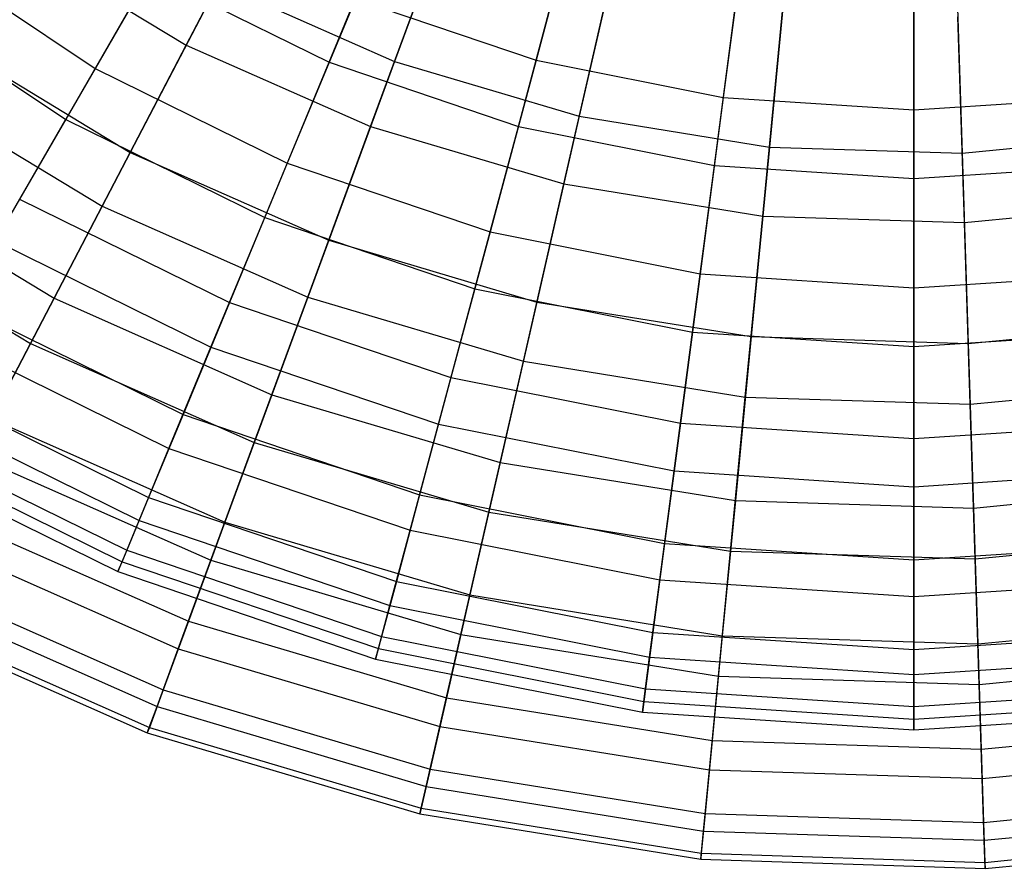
# Model space of a CAD drawing. Extents: x 0.2 to 40.1, y -6.7 to 6.7.
# Tile 298 of 516: x 20.5 to 21.6, y 1.1 to 2. Entities that reach past the tile are written whole.
import ezdxf

# ---------------------------------------------------------------- set-up
doc = ezdxf.new("R2010")
doc.units = 0
doc.header["$MEASUREMENT"] = 0
doc.layers.get('0').update_dxf_attribs({"color": 13, "linetype": 'CONTINUOUS'})

# ---------------------------------------------------------------- blocks, each defined once
blk = doc.blocks.new('SNOWBALL_XIV_PM3_STL')
at = {"color": 0}
for p, q in [((20.6935, 1.9703, 16.8163), (20.7948, 2.1645, 17.0103)), ((20.6935, 1.9703, 16.8163), (20.7948, 2.1645, 17.0103)), ((20.9935, 2.1661, 13.2256), (20.9151, 1.9529, 13.4099)), ((20.9935, 2.1661, 13.2256), (20.9151, 1.9529, 13.4099)), ((21.1213, 2.1623, 13.3291), (21.0656, 1.9543, 13.5238)), ((21.1213, 2.1623, 13.3291), (21.0656, 1.9543, 13.5238)), ((20.8455, 1.9522, 16.6899), (20.9243, 2.1426, 16.8943)), ((20.8455, 1.9522, 16.6899), (20.9243, 2.1426, 16.8943)), ((21.2928, 2.1281, 13.3291), (21.2647, 1.9147, 13.5238)), ((21.2928, 2.1281, 13.3291), (21.2647, 1.9147, 13.5238)), ((21.1621, 2.1161, 13.2256), (21.1115, 1.8946, 13.4099)), ((21.1621, 2.1161, 13.2256), (21.1115, 1.8946, 13.4099)), ((21.4673, 2.1167, 13.3291), (21.4673, 1.9014, 13.5238)), ((21.4673, 2.1167, 13.3291), (21.4673, 1.9014, 13.5238)), ((20.6913, 2.1094, 13.5238), (20.5966, 1.9454, 13.7437)), ((20.6913, 2.1094, 13.5238), (20.5966, 1.9454, 13.7437)), ((20.8896, 1.8836, 16.8163), (20.9652, 2.0891, 17.0103)), ((20.8896, 1.8836, 16.8163), (20.9652, 2.0891, 17.0103)), ((21.3356, 2.088, 13.2256), (21.3138, 1.8619, 13.4099)), ((21.3356, 2.088, 13.2256), (21.3138, 1.8619, 13.4099)), ((20.5102, 2.0814, 16.8163), (20.6935, 1.9703, 16.8163)), ((20.5102, 2.0814, 16.8163), (20.6935, 1.9703, 16.8163)), ((21.0468, 1.8839, 16.6899), (21.1001, 2.083, 16.8943)), ((21.0468, 1.8839, 16.6899), (21.1001, 2.083, 16.8943)), ((21.5113, 2.0824, 13.2256), (21.5186, 1.8553, 13.4099)), ((21.5113, 2.0824, 13.2256), (21.5186, 1.8553, 13.4099)), ((20.4073, 2.072, 13.7437), (20.5966, 1.9454, 13.7437)), ((20.4073, 2.072, 13.7437), (20.5966, 1.9454, 13.7437)), ((20.5654, 1.8913, 16.4615), (20.6548, 2.0462, 16.6899)), ((20.5654, 1.8913, 16.4615), (20.6548, 2.0462, 16.6899)), ((20.6548, 2.0462, 16.6899), (20.8455, 1.9522, 16.6899)), ((20.6548, 2.0462, 16.6899), (20.8455, 1.9522, 16.6899)), ((21.2552, 1.8424, 16.6899), (21.2821, 2.0467, 16.8943)), ((21.2552, 1.8424, 16.6899), (21.2821, 2.0467, 16.8943)), ((20.7277, 2.0358, 13.4099), (20.634, 1.8561, 13.6209)), ((20.7277, 2.0358, 13.4099), (20.634, 1.8561, 13.6209)), ((20.7277, 2.0358, 13.4099), (20.9151, 1.9529, 13.4099)), ((20.7277, 2.0358, 13.4099), (20.9151, 1.9529, 13.4099)), ((21.0951, 1.8226, 16.8163), (21.1438, 2.0361, 17.0103)), ((21.0951, 1.8226, 16.8163), (21.1438, 2.0361, 17.0103)), ((21.4673, 1.8285, 16.6899), (21.4673, 2.0346, 16.8943)), ((21.4673, 1.8285, 16.6899), (21.4673, 2.0346, 16.8943)), ((20.3692, 2.0223, 16.4615), (20.5654, 1.8913, 16.4615)), ((20.3692, 2.0223, 16.4615), (20.5654, 1.8913, 16.4615)), ((20.8734, 2.0196, 13.5238), (20.8009, 1.8447, 13.7437)), ((20.8734, 2.0196, 13.5238), (20.8009, 1.8447, 13.7437)), ((20.8734, 2.0196, 13.5238), (21.0656, 1.9543, 13.5238)), ((20.8734, 2.0196, 13.5238), (21.0656, 1.9543, 13.5238)), ((21.3067, 1.7883, 16.8163), (21.3277, 2.0063, 17.0103)), ((21.3067, 1.7883, 16.8163), (21.3277, 2.0063, 17.0103)), ((21.521, 1.7815, 16.8163), (21.5139, 2.0003, 17.0103)), ((21.521, 1.7815, 16.8163), (21.5139, 2.0003, 17.0103)), ((20.4366, 1.9758, 13.6209), (20.634, 1.8561, 13.6209)), ((20.4366, 1.9758, 13.6209), (20.634, 1.8561, 13.6209)), ((20.6041, 1.7989, 16.5968), (20.6935, 1.9703, 16.8163)), ((20.6041, 1.7989, 16.5968), (20.6935, 1.9703, 16.8163)), ((20.6935, 1.9703, 16.8163), (20.8896, 1.8836, 16.8163)), ((20.6935, 1.9703, 16.8163), (20.8896, 1.8836, 16.8163)), ((20.777, 1.7869, 16.4615), (20.8455, 1.9522, 16.6899)), ((20.777, 1.7869, 16.4615), (20.8455, 1.9522, 16.6899)), ((20.9151, 1.9529, 13.4099), (20.8451, 1.7627, 13.6209)), ((20.9151, 1.9529, 13.4099), (20.8451, 1.7627, 13.6209)), ((20.8455, 1.9522, 16.6899), (21.0468, 1.8839, 16.6899)), ((20.8455, 1.9522, 16.6899), (21.0468, 1.8839, 16.6899)), ((20.9151, 1.9529, 13.4099), (21.1115, 1.8946, 13.4099)), ((20.9151, 1.9529, 13.4099), (21.1115, 1.8946, 13.4099)), ((21.0656, 1.9543, 13.5238), (21.0166, 1.7715, 13.7437)), ((21.0656, 1.9543, 13.5238), (21.0166, 1.7715, 13.7437)), ((21.0656, 1.9543, 13.5238), (21.2647, 1.9147, 13.5238)), ((21.0656, 1.9543, 13.5238), (21.2647, 1.9147, 13.5238)), ((20.5966, 1.9454, 13.7437), (20.5164, 1.8065, 13.9856)), ((20.5966, 1.9454, 13.7437), (20.5164, 1.8065, 13.9856)), ((20.5966, 1.9454, 13.7437), (20.8009, 1.8447, 13.7437)), ((20.5966, 1.9454, 13.7437), (20.8009, 1.8447, 13.7437)), ((20.3996, 1.9229, 16.5968), (20.6041, 1.7989, 16.5968)), ((20.3996, 1.9229, 16.5968), (20.6041, 1.7989, 16.5968)), ((21.2647, 1.9147, 13.5238), (21.24, 1.727, 13.7437)), ((21.2647, 1.9147, 13.5238), (21.24, 1.727, 13.7437)), ((21.2647, 1.9147, 13.5238), (21.4673, 1.9014, 13.5238)), ((21.2647, 1.9147, 13.5238), (21.4673, 1.9014, 13.5238)), ((21.4673, 1.9014, 13.5238), (21.6699, 1.9147, 13.5238)), ((21.4673, 1.9014, 13.5238), (21.6699, 1.9147, 13.5238)), ((21.4673, 1.9014, 13.5238), (21.4673, 1.7121, 13.7437)), ((21.4673, 1.9014, 13.5238), (21.4673, 1.7121, 13.7437)), ((20.4908, 1.7621, 16.2125), (20.5654, 1.8913, 16.4615)), ((20.4908, 1.7621, 16.2125), (20.5654, 1.8913, 16.4615)), ((20.5654, 1.8913, 16.4615), (20.777, 1.7869, 16.4615)), ((20.5654, 1.8913, 16.4615), (20.777, 1.7869, 16.4615)), ((21.1115, 1.8946, 13.4099), (21.0664, 1.697, 13.6209)), ((21.1115, 1.8946, 13.4099), (21.0664, 1.697, 13.6209)), ((21.1115, 1.8946, 13.4099), (21.3138, 1.8619, 13.4099)), ((21.1115, 1.8946, 13.4099), (21.3138, 1.8619, 13.4099)), ((20.8228, 1.7021, 16.5968), (20.8896, 1.8836, 16.8163)), ((20.8228, 1.7021, 16.5968), (20.8896, 1.8836, 16.8163)), ((20.8896, 1.8836, 16.8163), (21.0951, 1.8226, 16.8163)), ((20.8896, 1.8836, 16.8163), (21.0951, 1.8226, 16.8163)), ((21.0004, 1.711, 16.4615), (21.0468, 1.8839, 16.6899)), ((21.0004, 1.711, 16.4615), (21.0468, 1.8839, 16.6899)), ((21.0468, 1.8839, 16.6899), (21.2552, 1.8424, 16.6899)), ((21.0468, 1.8839, 16.6899), (21.2552, 1.8424, 16.6899)), ((21.5186, 1.8553, 13.4099), (21.7225, 1.875, 13.4099)), ((21.5186, 1.8553, 13.4099), (21.7225, 1.875, 13.4099)), ((20.634, 1.8561, 13.6209), (20.553, 1.701, 13.8553)), ((20.634, 1.8561, 13.6209), (20.553, 1.701, 13.8553)), ((20.634, 1.8561, 13.6209), (20.8451, 1.7627, 13.6209)), ((20.634, 1.8561, 13.6209), (20.8451, 1.7627, 13.6209)), ((21.3138, 1.8619, 13.4099), (21.2943, 1.6602, 13.6209)), ((21.3138, 1.8619, 13.4099), (21.2943, 1.6602, 13.6209)), ((21.3138, 1.8619, 13.4099), (21.5186, 1.8553, 13.4099)), ((21.3138, 1.8619, 13.4099), (21.5186, 1.8553, 13.4099)), ((21.5186, 1.8553, 13.4099), (21.5251, 1.6528, 13.6209)), ((21.5186, 1.8553, 13.4099), (21.5251, 1.6528, 13.6209)), ((20.8009, 1.8447, 13.7437), (20.7396, 1.6965, 13.9856)), ((20.8009, 1.8447, 13.7437), (20.7396, 1.6965, 13.9856)), ((20.8009, 1.8447, 13.7437), (21.0166, 1.7715, 13.7437)), ((20.8009, 1.8447, 13.7437), (21.0166, 1.7715, 13.7437)), ((20.3364, 1.8323, 13.8553), (20.553, 1.701, 13.8553)), ((20.3364, 1.8323, 13.8553), (20.553, 1.701, 13.8553)), ((21.2319, 1.665, 16.4615), (21.2552, 1.8424, 16.6899)), ((21.2319, 1.665, 16.4615), (21.2552, 1.8424, 16.6899)), ((21.2552, 1.8424, 16.6899), (21.4673, 1.8285, 16.6899)), ((21.2552, 1.8424, 16.6899), (21.4673, 1.8285, 16.6899)), ((21.4673, 1.8285, 16.6899), (21.6794, 1.8424, 16.6899)), ((21.4673, 1.8285, 16.6899), (21.6794, 1.8424, 16.6899)), ((21.0521, 1.6341, 16.5968), (21.0951, 1.8226, 16.8163)), ((21.0521, 1.6341, 16.5968), (21.0951, 1.8226, 16.8163)), ((21.0951, 1.8226, 16.8163), (21.3067, 1.7883, 16.8163)), ((21.0951, 1.8226, 16.8163), (21.3067, 1.7883, 16.8163)), ((21.4673, 1.6496, 16.4615), (21.4673, 1.8285, 16.6899)), ((21.4673, 1.6496, 16.4615), (21.4673, 1.8285, 16.6899)), ((20.5164, 1.8065, 13.9856), (20.7396, 1.6965, 13.9856)), ((20.5164, 1.8065, 13.9856), (20.7396, 1.6965, 13.9856)), ((21.521, 1.7815, 16.8163), (21.7343, 1.8021, 16.8163)), ((21.521, 1.7815, 16.8163), (21.7343, 1.8021, 16.8163)), ((20.5279, 1.6529, 16.355), (20.6041, 1.7989, 16.5968)), ((20.5279, 1.6529, 16.355), (20.6041, 1.7989, 16.5968)), ((20.6041, 1.7989, 16.5968), (20.8228, 1.7021, 16.5968)), ((20.6041, 1.7989, 16.5968), (20.8228, 1.7021, 16.5968)), ((20.3054, 1.7878, 16.355), (20.5279, 1.6529, 16.355)), ((20.3054, 1.7878, 16.355), (20.5279, 1.6529, 16.355)), ((20.7199, 1.6491, 16.2125), (20.777, 1.7869, 16.4615)), ((20.7199, 1.6491, 16.2125), (20.777, 1.7869, 16.4615)), ((20.777, 1.7869, 16.4615), (21.0004, 1.711, 16.4615)), ((20.777, 1.7869, 16.4615), (21.0004, 1.711, 16.4615)), ((21.2881, 1.5959, 16.5968), (21.3067, 1.7883, 16.8163)), ((21.2881, 1.5959, 16.5968), (21.3067, 1.7883, 16.8163)), ((21.3067, 1.7883, 16.8163), (21.521, 1.7815, 16.8163)), ((21.3067, 1.7883, 16.8163), (21.521, 1.7815, 16.8163)), ((21.5272, 1.5882, 16.5968), (21.521, 1.7815, 16.8163)), ((21.5272, 1.5882, 16.5968), (21.521, 1.7815, 16.8163)), ((21.0166, 1.7715, 13.7437), (20.9751, 1.6166, 13.9856)), ((21.0166, 1.7715, 13.7437), (20.9751, 1.6166, 13.9856)), ((21.0166, 1.7715, 13.7437), (21.24, 1.727, 13.7437)), ((21.0166, 1.7715, 13.7437), (21.24, 1.727, 13.7437)), ((20.4908, 1.7621, 16.2125), (20.7199, 1.6491, 16.2125)), ((20.4908, 1.7621, 16.2125), (20.7199, 1.6491, 16.2125)), ((20.8451, 1.7627, 13.6209), (20.7846, 1.5984, 13.8553)), ((20.8451, 1.7627, 13.6209), (20.7846, 1.5984, 13.8553)), ((20.8451, 1.7627, 13.6209), (21.0664, 1.697, 13.6209)), ((20.8451, 1.7627, 13.6209), (21.0664, 1.697, 13.6209)), ((21.24, 1.727, 13.7437), (21.2191, 1.568, 13.9856)), ((21.24, 1.727, 13.7437), (21.2191, 1.568, 13.9856)), ((21.24, 1.727, 13.7437), (21.4673, 1.7121, 13.7437)), ((21.24, 1.727, 13.7437), (21.4673, 1.7121, 13.7437)), ((21.4673, 1.7121, 13.7437), (21.6946, 1.727, 13.7437)), ((21.4673, 1.7121, 13.7437), (21.6946, 1.727, 13.7437)), ((20.9618, 1.567, 16.2125), (21.0004, 1.711, 16.4615)), ((20.9618, 1.567, 16.2125), (21.0004, 1.711, 16.4615)), ((21.0004, 1.711, 16.4615), (21.2319, 1.665, 16.4615)), ((21.0004, 1.711, 16.4615), (21.2319, 1.665, 16.4615)), ((21.4673, 1.7121, 13.7437), (21.4673, 1.5517, 13.9856)), ((21.4673, 1.7121, 13.7437), (21.4673, 1.5517, 13.9856)), ((20.553, 1.701, 13.8553), (20.4861, 1.5727, 14.1096)), ((20.553, 1.701, 13.8553), (20.4861, 1.5727, 14.1096)), ((20.553, 1.701, 13.8553), (20.7846, 1.5984, 13.8553)), ((20.553, 1.701, 13.8553), (20.7846, 1.5984, 13.8553)), ((20.7396, 1.6965, 13.9856), (20.6902, 1.5773, 14.2455)), ((20.7396, 1.6965, 13.9856), (20.6902, 1.5773, 14.2455)), ((20.7396, 1.6965, 13.9856), (20.9751, 1.6166, 13.9856)), ((20.7396, 1.6965, 13.9856), (20.9751, 1.6166, 13.9856)), ((20.7659, 1.5476, 16.355), (20.8228, 1.7021, 16.5968)), ((20.7659, 1.5476, 16.355), (20.8228, 1.7021, 16.5968)), ((20.8228, 1.7021, 16.5968), (21.0521, 1.6341, 16.5968)), ((20.8228, 1.7021, 16.5968), (21.0521, 1.6341, 16.5968)), ((21.0664, 1.697, 13.6209), (21.0275, 1.5264, 13.8553)), ((21.0664, 1.697, 13.6209), (21.0275, 1.5264, 13.8553)), ((21.0664, 1.697, 13.6209), (21.2943, 1.6602, 13.6209)), ((21.0664, 1.697, 13.6209), (21.2943, 1.6602, 13.6209)), ((20.452, 1.6948, 14.2455), (20.6902, 1.5773, 14.2455)), ((20.452, 1.6948, 14.2455), (20.6902, 1.5773, 14.2455)), ((21.2124, 1.5172, 16.2125), (21.2319, 1.665, 16.4615)), ((21.2124, 1.5172, 16.2125), (21.2319, 1.665, 16.4615)), ((21.2319, 1.665, 16.4615), (21.4673, 1.6496, 16.4615)), ((21.2319, 1.665, 16.4615), (21.4673, 1.6496, 16.4615)), ((21.4673, 1.6496, 16.4615), (21.7028, 1.665, 16.4615)), ((21.4673, 1.6496, 16.4615), (21.7028, 1.665, 16.4615)), ((21.5251, 1.6528, 13.6209), (21.7549, 1.6749, 13.6209)), ((21.5251, 1.6528, 13.6209), (21.7549, 1.6749, 13.6209)), ((20.4324, 1.6609, 15.9469), (20.6752, 1.5412, 15.9469)), ((20.4324, 1.6609, 15.9469), (20.6752, 1.5412, 15.9469)), ((21.2943, 1.6602, 13.6209), (21.2775, 1.4859, 13.8553)), ((21.2943, 1.6602, 13.6209), (21.2775, 1.4859, 13.8553)), ((21.2943, 1.6602, 13.6209), (21.5251, 1.6528, 13.6209)), ((21.2943, 1.6602, 13.6209), (21.5251, 1.6528, 13.6209)), ((20.4662, 1.5345, 16.0947), (20.5279, 1.6529, 16.355)), ((20.4662, 1.5345, 16.0947), (20.5279, 1.6529, 16.355)), ((20.5279, 1.6529, 16.355), (20.7659, 1.5476, 16.355)), ((20.5279, 1.6529, 16.355), (20.7659, 1.5476, 16.355)), ((20.6752, 1.5412, 15.9469), (20.7199, 1.6491, 16.2125)), ((20.6752, 1.5412, 15.9469), (20.7199, 1.6491, 16.2125)), ((20.7199, 1.6491, 16.2125), (20.9618, 1.567, 16.2125)), ((20.7199, 1.6491, 16.2125), (20.9618, 1.567, 16.2125)), ((21.4673, 1.5005, 16.2125), (21.4673, 1.6496, 16.4615)), ((21.4673, 1.5005, 16.2125), (21.4673, 1.6496, 16.4615)), ((21.5251, 1.6528, 13.6209), (21.5307, 1.4778, 13.8553)), ((21.5251, 1.6528, 13.6209), (21.5307, 1.4778, 13.8553)), ((21.0154, 1.4735, 16.355), (21.0521, 1.6341, 16.5968)), ((21.0154, 1.4735, 16.355), (21.0521, 1.6341, 16.5968)), ((21.0521, 1.6341, 16.5968), (21.2881, 1.5959, 16.5968)), ((21.0521, 1.6341, 16.5968), (21.2881, 1.5959, 16.5968)), ((20.9751, 1.6166, 13.9856), (20.9417, 1.492, 14.2455)), ((20.9751, 1.6166, 13.9856), (20.9417, 1.492, 14.2455)), ((20.9751, 1.6166, 13.9856), (21.2191, 1.568, 13.9856)), ((20.9751, 1.6166, 13.9856), (21.2191, 1.568, 13.9856)), ((20.4042, 1.6121, 14.5196), (20.6536, 1.4891, 14.5196)), ((20.4042, 1.6121, 14.5196), (20.6536, 1.4891, 14.5196)), ((21.5272, 1.5882, 16.5968), (21.7652, 1.6112, 16.5968)), ((21.5272, 1.5882, 16.5968), (21.7652, 1.6112, 16.5968)), ((20.7846, 1.5984, 13.8553), (20.7347, 1.4626, 14.1096)), ((20.7846, 1.5984, 13.8553), (20.7347, 1.4626, 14.1096)), ((20.7846, 1.5984, 13.8553), (21.0275, 1.5264, 13.8553)), ((20.7846, 1.5984, 13.8553), (21.0275, 1.5264, 13.8553)), ((21.2723, 1.432, 16.355), (21.2881, 1.5959, 16.5968)), ((21.2723, 1.432, 16.355), (21.2881, 1.5959, 16.5968)), ((21.2881, 1.5959, 16.5968), (21.5272, 1.5882, 16.5968)), ((21.2881, 1.5959, 16.5968), (21.5272, 1.5882, 16.5968)), ((20.3909, 1.5892, 15.6688), (20.6435, 1.4646, 15.6688)), ((20.3909, 1.5892, 15.6688), (20.6435, 1.4646, 15.6688)), ((21.5324, 1.4236, 16.355), (21.5272, 1.5882, 16.5968)), ((21.5324, 1.4236, 16.355), (21.5272, 1.5882, 16.5968)), ((20.4861, 1.5727, 14.1096), (20.7347, 1.4626, 14.1096)), ((20.4861, 1.5727, 14.1096), (20.7347, 1.4626, 14.1096)), ((20.6902, 1.5773, 14.2455), (20.6536, 1.4891, 14.5196)), ((20.6902, 1.5773, 14.2455), (20.6536, 1.4891, 14.5196)), ((20.6902, 1.5773, 14.2455), (20.9417, 1.492, 14.2455)), ((20.6902, 1.5773, 14.2455), (20.9417, 1.492, 14.2455)), ((20.9316, 1.4541, 15.9469), (20.9618, 1.567, 16.2125)), ((20.9316, 1.4541, 15.9469), (20.9618, 1.567, 16.2125)), ((20.9618, 1.567, 16.2125), (21.2124, 1.5172, 16.2125)), ((20.9618, 1.567, 16.2125), (21.2124, 1.5172, 16.2125)), ((21.2191, 1.568, 13.9856), (21.2023, 1.4401, 14.2455)), ((21.2191, 1.568, 13.9856), (21.2023, 1.4401, 14.2455)), ((21.2191, 1.568, 13.9856), (21.4673, 1.5517, 13.9856)), ((21.2191, 1.568, 13.9856), (21.4673, 1.5517, 13.9856)), ((21.4673, 1.5517, 13.9856), (21.7156, 1.568, 13.9856)), ((21.4673, 1.5517, 13.9856), (21.7156, 1.568, 13.9856)), ((20.3738, 1.5595, 14.8034), (20.6304, 1.433, 14.8034)), ((20.3738, 1.5595, 14.8034), (20.6304, 1.433, 14.8034)), ((21.4673, 1.5517, 13.9856), (21.4673, 1.4228, 14.2455)), ((21.4673, 1.5517, 13.9856), (21.4673, 1.4228, 14.2455)), ((20.3672, 1.548, 15.3825), (20.6253, 1.4207, 15.3825)), ((20.3672, 1.548, 15.3825), (20.6253, 1.4207, 15.3825)), ((20.6435, 1.4646, 15.6688), (20.6752, 1.5412, 15.9469)), ((20.6435, 1.4646, 15.6688), (20.6752, 1.5412, 15.9469)), ((20.6752, 1.5412, 15.9469), (20.9316, 1.4541, 15.9469)), ((20.6752, 1.5412, 15.9469), (20.9316, 1.4541, 15.9469)), ((20.7198, 1.4222, 16.0947), (20.7659, 1.5476, 16.355)), ((20.7198, 1.4222, 16.0947), (20.7659, 1.5476, 16.355)), ((20.7659, 1.5476, 16.355), (21.0154, 1.4735, 16.355)), ((20.7659, 1.5476, 16.355), (21.0154, 1.4735, 16.355)), ((20.3614, 1.5381, 15.0925), (20.6209, 1.4101, 15.0925)), ((20.3614, 1.5381, 15.0925), (20.6209, 1.4101, 15.0925)), ((20.4662, 1.5345, 16.0947), (20.7198, 1.4222, 16.0947)), ((20.4662, 1.5345, 16.0947), (20.7198, 1.4222, 16.0947)), ((21.0275, 1.5264, 13.8553), (20.9953, 1.3853, 14.1096)), ((21.0275, 1.5264, 13.8553), (20.9953, 1.3853, 14.1096)), ((21.0275, 1.5264, 13.8553), (21.2775, 1.4859, 13.8553)), ((21.0275, 1.5264, 13.8553), (21.2775, 1.4859, 13.8553)), ((21.1972, 1.4013, 15.9469), (21.2124, 1.5172, 16.2125)), ((21.1972, 1.4013, 15.9469), (21.2124, 1.5172, 16.2125)), ((21.2124, 1.5172, 16.2125), (21.4673, 1.5005, 16.2125)), ((21.2124, 1.5172, 16.2125), (21.4673, 1.5005, 16.2125)), ((21.4673, 1.5005, 16.2125), (21.7223, 1.5172, 16.2125)), ((21.4673, 1.5005, 16.2125), (21.7223, 1.5172, 16.2125)), ((21.4673, 1.3836, 15.9469), (21.4673, 1.5005, 16.2125)), ((21.4673, 1.3836, 15.9469), (21.4673, 1.5005, 16.2125)), ((21.5307, 1.4778, 13.8553), (21.7828, 1.5021, 13.8553)), ((21.5307, 1.4778, 13.8553), (21.7828, 1.5021, 13.8553)), ((20.6536, 1.4891, 14.5196), (20.6304, 1.433, 14.8034)), ((20.6536, 1.4891, 14.5196), (20.6304, 1.433, 14.8034)), ((20.6536, 1.4891, 14.5196), (20.917, 1.3996, 14.5196)), ((20.6536, 1.4891, 14.5196), (20.917, 1.3996, 14.5196)), ((20.9417, 1.492, 14.2455), (20.917, 1.3996, 14.5196)), ((20.9417, 1.492, 14.2455), (20.917, 1.3996, 14.5196)), ((20.9417, 1.492, 14.2455), (21.2023, 1.4401, 14.2455)), ((20.9417, 1.492, 14.2455), (21.2023, 1.4401, 14.2455)), ((21.2775, 1.4859, 13.8553), (21.2636, 1.3419, 14.1096)), ((21.2775, 1.4859, 13.8553), (21.2636, 1.3419, 14.1096)), ((21.2775, 1.4859, 13.8553), (21.5307, 1.4778, 13.8553)), ((21.2775, 1.4859, 13.8553), (21.5307, 1.4778, 13.8553)), ((21.5307, 1.4778, 13.8553), (21.5353, 1.3332, 14.1096)), ((21.5307, 1.4778, 13.8553), (21.5353, 1.3332, 14.1096)), ((20.4342, 1.4732, 14.3798), (20.6959, 1.3574, 14.3798)), ((20.4342, 1.4732, 14.3798), (20.6959, 1.3574, 14.3798)), ((20.9857, 1.3433, 16.0947), (21.0154, 1.4735, 16.355)), ((20.9857, 1.3433, 16.0947), (21.0154, 1.4735, 16.355)), ((21.0154, 1.4735, 16.355), (21.2723, 1.432, 16.355)), ((21.0154, 1.4735, 16.355), (21.2723, 1.432, 16.355)), ((20.6253, 1.4207, 15.3825), (20.6435, 1.4646, 15.6688)), ((20.6253, 1.4207, 15.3825), (20.6435, 1.4646, 15.6688)), ((20.6435, 1.4646, 15.6688), (20.9102, 1.3741, 15.6688)), ((20.6435, 1.4646, 15.6688), (20.9102, 1.3741, 15.6688)), ((20.7347, 1.4626, 14.1096), (20.6959, 1.3574, 14.3798)), ((20.7347, 1.4626, 14.1096), (20.6959, 1.3574, 14.3798)), ((20.7347, 1.4626, 14.1096), (20.9953, 1.3853, 14.1096)), ((20.7347, 1.4626, 14.1096), (20.9953, 1.3853, 14.1096)), ((20.4198, 1.4455, 15.8199), (20.6851, 1.3281, 15.8199)), ((20.4198, 1.4455, 15.8199), (20.6851, 1.3281, 15.8199)), ((20.9102, 1.3741, 15.6688), (20.9316, 1.4541, 15.9469)), ((20.9102, 1.3741, 15.6688), (20.9316, 1.4541, 15.9469)), ((20.9316, 1.4541, 15.9469), (21.1972, 1.4013, 15.9469)), ((20.9316, 1.4541, 15.9469), (21.1972, 1.4013, 15.9469)), ((21.5324, 1.4236, 16.355), (21.7915, 1.4486, 16.355)), ((21.5324, 1.4236, 16.355), (21.7915, 1.4486, 16.355)), ((21.2023, 1.4401, 14.2455), (21.1898, 1.3454, 14.5196)), ((21.2023, 1.4401, 14.2455), (21.1898, 1.3454, 14.5196)), ((21.2023, 1.4401, 14.2455), (21.4673, 1.4228, 14.2455)), ((21.2023, 1.4401, 14.2455), (21.4673, 1.4228, 14.2455)), ((21.4673, 1.4228, 14.2455), (21.7324, 1.4401, 14.2455)), ((21.4673, 1.4228, 14.2455), (21.7324, 1.4401, 14.2455)), ((20.6304, 1.433, 14.8034), (20.6209, 1.4101, 15.0925)), ((20.6304, 1.433, 14.8034), (20.6209, 1.4101, 15.0925)), ((20.6304, 1.433, 14.8034), (20.9013, 1.3411, 14.8034)), ((20.6304, 1.433, 14.8034), (20.9013, 1.3411, 14.8034)), ((21.2595, 1.299, 16.0947), (21.2723, 1.432, 16.355)), ((21.2595, 1.299, 16.0947), (21.2723, 1.432, 16.355)), ((21.2723, 1.432, 16.355), (21.5324, 1.4236, 16.355)), ((21.2723, 1.432, 16.355), (21.5324, 1.4236, 16.355)), ((20.6209, 1.4101, 15.0925), (20.6253, 1.4207, 15.3825)), ((20.6209, 1.4101, 15.0925), (20.6253, 1.4207, 15.3825)), ((20.6253, 1.4207, 15.3825), (20.8979, 1.3282, 15.3825)), ((20.6253, 1.4207, 15.3825), (20.8979, 1.3282, 15.3825)), ((20.6851, 1.3281, 15.8199), (20.7198, 1.4222, 16.0947)), ((20.6851, 1.3281, 15.8199), (20.7198, 1.4222, 16.0947)), ((20.7198, 1.4222, 16.0947), (20.9857, 1.3433, 16.0947)), ((20.7198, 1.4222, 16.0947), (20.9857, 1.3433, 16.0947)), ((21.4673, 1.4228, 14.2455), (21.4673, 1.3272, 14.5196)), ((21.4673, 1.4228, 14.2455), (21.4673, 1.3272, 14.5196)), ((21.5367, 1.2902, 16.0947), (21.5324, 1.4236, 16.355)), ((21.5367, 1.2902, 16.0947), (21.5324, 1.4236, 16.355)), ((20.3982, 1.4042, 14.6618), (20.669, 1.2843, 14.6618)), ((20.3982, 1.4042, 14.6618), (20.669, 1.2843, 14.6618)), ((20.6209, 1.4101, 15.0925), (20.8949, 1.3171, 15.0925)), ((20.6209, 1.4101, 15.0925), (20.8949, 1.3171, 15.0925)), ((20.917, 1.3996, 14.5196), (20.9013, 1.3411, 14.8034)), ((20.917, 1.3996, 14.5196), (20.9013, 1.3411, 14.8034)), ((20.917, 1.3996, 14.5196), (21.1898, 1.3454, 14.5196)), ((20.917, 1.3996, 14.5196), (21.1898, 1.3454, 14.5196)), ((21.1863, 1.3192, 15.6688), (21.1972, 1.4013, 15.9469)), ((21.1863, 1.3192, 15.6688), (21.1972, 1.4013, 15.9469)), ((21.1972, 1.4013, 15.9469), (21.4673, 1.3836, 15.9469)), ((21.1972, 1.4013, 15.9469), (21.4673, 1.3836, 15.9469)), ((21.4673, 1.3836, 15.9469), (21.7375, 1.4013, 15.9469)), ((21.4673, 1.3836, 15.9469), (21.7375, 1.4013, 15.9469)), ((20.3894, 1.3874, 15.5348), (20.6625, 1.2665, 15.5348)), ((20.3894, 1.3874, 15.5348), (20.6625, 1.2665, 15.5348)), ((20.9953, 1.3853, 14.1096), (20.9703, 1.2759, 14.3798)), ((20.9953, 1.3853, 14.1096), (20.9703, 1.2759, 14.3798)), ((20.9953, 1.3853, 14.1096), (21.2636, 1.3419, 14.1096)), ((20.9953, 1.3853, 14.1096), (21.2636, 1.3419, 14.1096)), ((21.4673, 1.3007, 15.6688), (21.4673, 1.3836, 15.9469)), ((21.4673, 1.3007, 15.6688), (21.4673, 1.3836, 15.9469)), ((20.8979, 1.3282, 15.3825), (20.9102, 1.3741, 15.6688)), ((20.8979, 1.3282, 15.3825), (20.9102, 1.3741, 15.6688)), ((20.9102, 1.3741, 15.6688), (21.1863, 1.3192, 15.6688)), ((20.9102, 1.3741, 15.6688), (21.1863, 1.3192, 15.6688)), ((20.3785, 1.3665, 14.9512), (20.6544, 1.2444, 14.9512)), ((20.3785, 1.3665, 14.9512), (20.6544, 1.2444, 14.9512)), ((20.3756, 1.3609, 15.2437), (20.6522, 1.2385, 15.2437)), ((20.3756, 1.3609, 15.2437), (20.6522, 1.2385, 15.2437)), ((20.6959, 1.3574, 14.3798), (20.669, 1.2843, 14.6618)), ((20.6959, 1.3574, 14.3798), (20.669, 1.2843, 14.6618)), ((20.6959, 1.3574, 14.3798), (20.9703, 1.2759, 14.3798)), ((20.6959, 1.3574, 14.3798), (20.9703, 1.2759, 14.3798)), ((21.5353, 1.3332, 14.1096), (21.8059, 1.3593, 14.1096)), ((21.5353, 1.3332, 14.1096), (21.8059, 1.3593, 14.1096)), ((20.9013, 1.3411, 14.8034), (20.8949, 1.3171, 15.0925)), ((20.9013, 1.3411, 14.8034), (20.8949, 1.3171, 15.0925)), ((20.9013, 1.3411, 14.8034), (21.1819, 1.2853, 14.8034)), ((20.9013, 1.3411, 14.8034), (21.1819, 1.2853, 14.8034)), ((20.9634, 1.2455, 15.8199), (20.9857, 1.3433, 16.0947)), ((20.9634, 1.2455, 15.8199), (20.9857, 1.3433, 16.0947)), ((20.9857, 1.3433, 16.0947), (21.2595, 1.299, 16.0947)), ((20.9857, 1.3433, 16.0947), (21.2595, 1.299, 16.0947)), ((21.1898, 1.3454, 14.5196), (21.1819, 1.2853, 14.8034)), ((21.1898, 1.3454, 14.5196), (21.1819, 1.2853, 14.8034)), ((21.1898, 1.3454, 14.5196), (21.4673, 1.3272, 14.5196)), ((21.1898, 1.3454, 14.5196), (21.4673, 1.3272, 14.5196)), ((21.2636, 1.3419, 14.1096), (21.2529, 1.2303, 14.3798)), ((21.2636, 1.3419, 14.1096), (21.2529, 1.2303, 14.3798)), ((21.2636, 1.3419, 14.1096), (21.5353, 1.3332, 14.1096)), ((21.2636, 1.3419, 14.1096), (21.5353, 1.3332, 14.1096)), ((21.4673, 1.3272, 14.5196), (21.7449, 1.3454, 14.5196)), ((21.4673, 1.3272, 14.5196), (21.7449, 1.3454, 14.5196)), ((21.5353, 1.3332, 14.1096), (21.5389, 1.2211, 14.3798)), ((21.5353, 1.3332, 14.1096), (21.5389, 1.2211, 14.3798)), ((20.6625, 1.2665, 15.5348), (20.6851, 1.3281, 15.8199)), ((20.6625, 1.2665, 15.5348), (20.6851, 1.3281, 15.8199)), ((20.6851, 1.3281, 15.8199), (20.9634, 1.2455, 15.8199)), ((20.6851, 1.3281, 15.8199), (20.9634, 1.2455, 15.8199)), ((20.8949, 1.3171, 15.0925), (20.8979, 1.3282, 15.3825)), ((20.8949, 1.3171, 15.0925), (20.8979, 1.3282, 15.3825)), ((20.8979, 1.3282, 15.3825), (21.1801, 1.272, 15.3825)), ((20.8979, 1.3282, 15.3825), (21.1801, 1.272, 15.3825)), ((21.4673, 1.3272, 14.5196), (21.4673, 1.2665, 14.8034)), ((21.4673, 1.3272, 14.5196), (21.4673, 1.2665, 14.8034)), ((20.8949, 1.3171, 15.0925), (21.1786, 1.2607, 15.0925)), ((20.8949, 1.3171, 15.0925), (21.1786, 1.2607, 15.0925)), ((21.1801, 1.272, 15.3825), (21.1863, 1.3192, 15.6688)), ((21.1801, 1.272, 15.3825), (21.1863, 1.3192, 15.6688)), ((21.1863, 1.3192, 15.6688), (21.4673, 1.3007, 15.6688)), ((21.1863, 1.3192, 15.6688), (21.4673, 1.3007, 15.6688)), ((21.4673, 1.3007, 15.6688), (21.7483, 1.3192, 15.6688)), ((21.4673, 1.3007, 15.6688), (21.7483, 1.3192, 15.6688)), ((21.5367, 1.2902, 16.0947), (21.8128, 1.3168, 16.0947)), ((21.5367, 1.2902, 16.0947), (21.8128, 1.3168, 16.0947)), ((21.2499, 1.1992, 15.8199), (21.2595, 1.299, 16.0947)), ((21.2499, 1.1992, 15.8199), (21.2595, 1.299, 16.0947)), ((21.2595, 1.299, 16.0947), (21.5367, 1.2902, 16.0947)), ((21.2595, 1.299, 16.0947), (21.5367, 1.2902, 16.0947)), ((21.4673, 1.2532, 15.3825), (21.4673, 1.3007, 15.6688)), ((21.4673, 1.2532, 15.3825), (21.4673, 1.3007, 15.6688)), ((21.5399, 1.1899, 15.8199), (21.5367, 1.2902, 16.0947)), ((21.5399, 1.1899, 15.8199), (21.5367, 1.2902, 16.0947)), ((20.669, 1.2843, 14.6618), (20.6544, 1.2444, 14.9512)), ((20.669, 1.2843, 14.6618), (20.6544, 1.2444, 14.9512)), ((20.669, 1.2843, 14.6618), (20.953, 1.2, 14.6618)), ((20.669, 1.2843, 14.6618), (20.953, 1.2, 14.6618)), ((21.1819, 1.2853, 14.8034), (21.1786, 1.2607, 15.0925)), ((21.1819, 1.2853, 14.8034), (21.1786, 1.2607, 15.0925)), ((21.1819, 1.2853, 14.8034), (21.4673, 1.2665, 14.8034)), ((21.1819, 1.2853, 14.8034), (21.4673, 1.2665, 14.8034)), ((21.4673, 1.2665, 14.8034), (21.7528, 1.2853, 14.8034)), ((21.4673, 1.2665, 14.8034), (21.7528, 1.2853, 14.8034)), ((20.9703, 1.2759, 14.3798), (20.953, 1.2, 14.6618)), ((20.9703, 1.2759, 14.3798), (20.953, 1.2, 14.6618)), ((20.9703, 1.2759, 14.3798), (21.2529, 1.2303, 14.3798)), ((20.9703, 1.2759, 14.3798), (21.2529, 1.2303, 14.3798)), ((21.1786, 1.2607, 15.0925), (21.1801, 1.272, 15.3825)), ((21.1786, 1.2607, 15.0925), (21.1801, 1.272, 15.3825)), ((21.1801, 1.272, 15.3825), (21.4673, 1.2532, 15.3825)), ((21.1801, 1.272, 15.3825), (21.4673, 1.2532, 15.3825)), ((21.4673, 1.2532, 15.3825), (21.7545, 1.272, 15.3825)), ((21.4673, 1.2532, 15.3825), (21.7545, 1.272, 15.3825)), ((20.6522, 1.2385, 15.2437), (20.6625, 1.2665, 15.5348)), ((20.6522, 1.2385, 15.2437), (20.6625, 1.2665, 15.5348)), ((20.6625, 1.2665, 15.5348), (20.9488, 1.1815, 15.5348)), ((20.6625, 1.2665, 15.5348), (20.9488, 1.1815, 15.5348)), ((21.1786, 1.2607, 15.0925), (21.4673, 1.2418, 15.0925)), ((21.1786, 1.2607, 15.0925), (21.4673, 1.2418, 15.0925)), ((21.4673, 1.2665, 14.8034), (21.4673, 1.2418, 15.0925)), ((21.4673, 1.2665, 14.8034), (21.4673, 1.2418, 15.0925)), ((21.4673, 1.2418, 15.0925), (21.756, 1.2607, 15.0925)), ((21.4673, 1.2418, 15.0925), (21.756, 1.2607, 15.0925)), ((21.4673, 1.2418, 15.0925), (21.4673, 1.2532, 15.3825)), ((21.4673, 1.2418, 15.0925), (21.4673, 1.2532, 15.3825)), ((21.5389, 1.2211, 14.3798), (21.8238, 1.2486, 14.3798)), ((21.5389, 1.2211, 14.3798), (21.8238, 1.2486, 14.3798)), ((20.6544, 1.2444, 14.9512), (20.6522, 1.2385, 15.2437)), ((20.6544, 1.2444, 14.9512), (20.6522, 1.2385, 15.2437)), ((20.6522, 1.2385, 15.2437), (20.9421, 1.1524, 15.2437)), ((20.6522, 1.2385, 15.2437), (20.9421, 1.1524, 15.2437)), ((20.6544, 1.2444, 14.9512), (20.9435, 1.1586, 14.9512)), ((20.6544, 1.2444, 14.9512), (20.9435, 1.1586, 14.9512)), ((20.9488, 1.1815, 15.5348), (20.9634, 1.2455, 15.8199)), ((20.9488, 1.1815, 15.5348), (20.9634, 1.2455, 15.8199)), ((20.9634, 1.2455, 15.8199), (21.2499, 1.1992, 15.8199)), ((20.9634, 1.2455, 15.8199), (21.2499, 1.1992, 15.8199)), ((21.2529, 1.2303, 14.3798), (21.2454, 1.1527, 14.6618)), ((21.2529, 1.2303, 14.3798), (21.2454, 1.1527, 14.6618)), ((21.2529, 1.2303, 14.3798), (21.5389, 1.2211, 14.3798)), ((21.2529, 1.2303, 14.3798), (21.5389, 1.2211, 14.3798)), ((21.5389, 1.2211, 14.3798), (21.5414, 1.1432, 14.6618)), ((21.5389, 1.2211, 14.3798), (21.5414, 1.1432, 14.6618)), ((21.5399, 1.1899, 15.8199), (21.8288, 1.2177, 15.8199)), ((21.5399, 1.1899, 15.8199), (21.8288, 1.2177, 15.8199)), ((20.953, 1.2, 14.6618), (20.9435, 1.1586, 14.9512)), ((20.953, 1.2, 14.6618), (20.9435, 1.1586, 14.9512)), ((20.953, 1.2, 14.6618), (21.2454, 1.1527, 14.6618)), ((20.953, 1.2, 14.6618), (21.2454, 1.1527, 14.6618)), ((21.2436, 1.1339, 15.5348), (21.2499, 1.1992, 15.8199)), ((21.2436, 1.1339, 15.5348), (21.2499, 1.1992, 15.8199)), ((21.2499, 1.1992, 15.8199), (21.5399, 1.1899, 15.8199)), ((21.2499, 1.1992, 15.8199), (21.5399, 1.1899, 15.8199)), ((21.542, 1.1243, 15.5348), (21.5399, 1.1899, 15.8199)), ((21.542, 1.1243, 15.5348), (21.5399, 1.1899, 15.8199)), ((20.9421, 1.1524, 15.2437), (20.9488, 1.1815, 15.5348)), ((20.9421, 1.1524, 15.2437), (20.9488, 1.1815, 15.5348)), ((20.9488, 1.1815, 15.5348), (21.2436, 1.1339, 15.5348)), ((20.9488, 1.1815, 15.5348), (21.2436, 1.1339, 15.5348)), ((21.5414, 1.1432, 14.6618), (21.8362, 1.1717, 14.6618)), ((21.5414, 1.1432, 14.6618), (21.8362, 1.1717, 14.6618)), ((20.9435, 1.1586, 14.9512), (20.9421, 1.1524, 15.2437)), ((20.9435, 1.1586, 14.9512), (20.9421, 1.1524, 15.2437)), ((20.9421, 1.1524, 15.2437), (21.2407, 1.1041, 15.2437)), ((20.9421, 1.1524, 15.2437), (21.2407, 1.1041, 15.2437)), ((20.9435, 1.1586, 14.9512), (21.2413, 1.1105, 14.9512)), ((20.9435, 1.1586, 14.9512), (21.2413, 1.1105, 14.9512)), ((21.2454, 1.1527, 14.6618), (21.2413, 1.1105, 14.9512)), ((21.2454, 1.1527, 14.6618), (21.2413, 1.1105, 14.9512)), ((21.2454, 1.1527, 14.6618), (21.5414, 1.1432, 14.6618)), ((21.2454, 1.1527, 14.6618), (21.5414, 1.1432, 14.6618)), ((21.542, 1.1243, 15.5348), (21.8393, 1.153, 15.5348)), ((21.542, 1.1243, 15.5348), (21.8393, 1.153, 15.5348)), ((21.5414, 1.1432, 14.6618), (21.5428, 1.1008, 14.9512)), ((21.5414, 1.1432, 14.6618), (21.5428, 1.1008, 14.9512)), ((21.2407, 1.1041, 15.2437), (21.2436, 1.1339, 15.5348)), ((21.2407, 1.1041, 15.2437), (21.2436, 1.1339, 15.5348)), ((21.2436, 1.1339, 15.5348), (21.542, 1.1243, 15.5348)), ((21.2436, 1.1339, 15.5348), (21.542, 1.1243, 15.5348)), ((21.543, 1.0944, 15.2437), (21.542, 1.1243, 15.5348)), ((21.543, 1.0944, 15.2437), (21.542, 1.1243, 15.5348)), ((21.5428, 1.1008, 14.9512), (21.843, 1.1298, 14.9512)), ((21.5428, 1.1008, 14.9512), (21.843, 1.1298, 14.9512)), ((21.543, 1.0944, 15.2437), (21.844, 1.1235, 15.2437)), ((21.543, 1.0944, 15.2437), (21.844, 1.1235, 15.2437)), ((21.2413, 1.1105, 14.9512), (21.2407, 1.1041, 15.2437)), ((21.2413, 1.1105, 14.9512), (21.2407, 1.1041, 15.2437)), ((21.2413, 1.1105, 14.9512), (21.5428, 1.1008, 14.9512)), ((21.2413, 1.1105, 14.9512), (21.5428, 1.1008, 14.9512)), ((21.2407, 1.1041, 15.2437), (21.543, 1.0944, 15.2437)), ((21.2407, 1.1041, 15.2437), (21.543, 1.0944, 15.2437)), ((21.5428, 1.1008, 14.9512), (21.543, 1.0944, 15.2437)), ((21.5428, 1.1008, 14.9512), (21.543, 1.0944, 15.2437))]:
    blk.add_line(p, q, dxfattribs=at)
blk = doc.blocks.new('GRUPUJ_1')
at = {"color": 0}
blk.add_blockref('SNOWBALL_XIV_PM3_STL', (-0.2062, 6.6596, -0.5119), dxfattribs=at)

msp = doc.modelspace()

# ---------------------------------------------------------------- block references
at = {"color": 0}
msp.add_blockref('GRUPUJ_1', (0.2062, -6.6596, 0.5119), dxfattribs=at)

doc.saveas('drawing.dxf')
